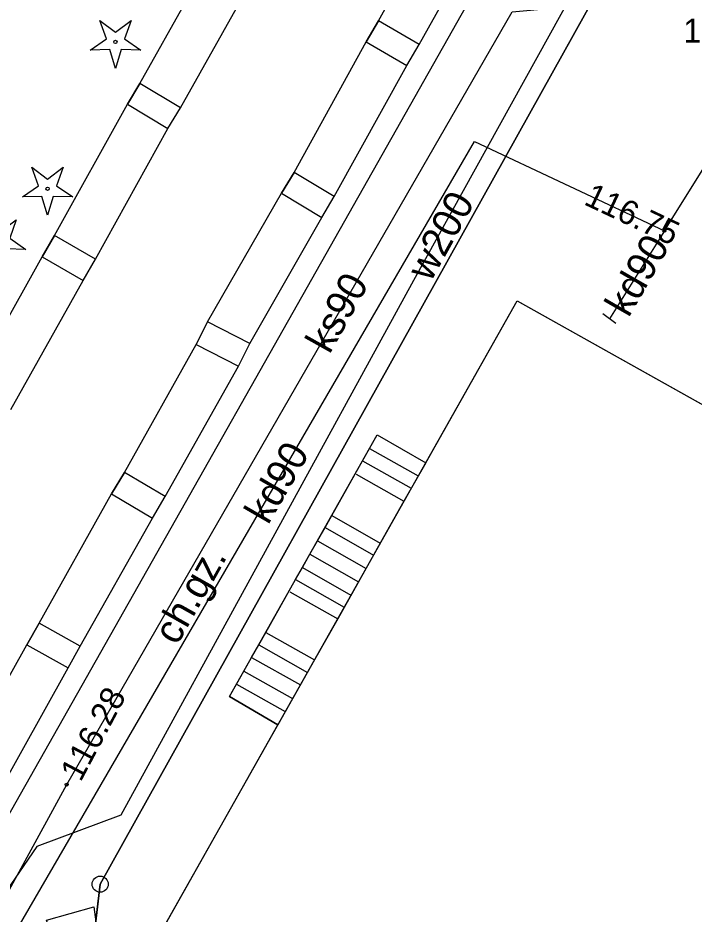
# Model space of a CAD drawing. Extents: x 6434771 to 6436222, y 5663454 to 5664782.
# Drawn here: x 6435361.05 to 6435382.1, y 5664076.18 to 5664104.09 of the extents above; entities that cross this region are included whole.
import ezdxf

# ---------------------------------------------------------------- set-up
doc = ezdxf.new("R2010")
doc.units = 0
for name, color, linetype in [('Warstwa 1', 7, 'Continuous'), ('Warstwa 10', 7, 'Continuous'), ('Warstwa 12', 7, 'Continuous'), ('Warstwa 13', 7, 'Continuous'), ('Warstwa 14', 7, 'Continuous'), ('Warstwa 20', 7, 'Continuous'), ('Warstwa 25', 7, 'Continuous'), ('Warstwa 36', 7, 'Continuous'), ('Warstwa 5', 7, 'Continuous'), ('Warstwa 6', 7, 'Continuous'), ('Warstwa 7', 7, 'Continuous'), ('Warstwa 9', 7, 'Continuous')]:
    doc.layers.add(name, color=color, linetype=linetype)

msp = doc.modelspace()

# ---------------------------------------------------------------- linework, layer by layer
at = {"layer": 'Warstwa 1'}
for p, q in [((6435363.609, 5664077.113), (6435387.426, 5664119.857)), ((6435363.609, 5664077.113), (6435387.426, 5664119.857)), ((6435362.895, 5664071.011), (6435363.609, 5664077.113)), ((6435362.895, 5664071.011), (6435363.609, 5664077.113))]:
    msp.add_line(p, q, dxfattribs=at)
for points in [[(6435371.89, 5664103.346), (6435373.156, 5664102.608), (6435373.539, 5664103.266), (6435372.274, 5664104.005)], [(6435364.461, 5664101.405), (6435365.716, 5664100.647), (6435366.108, 5664101.296), (6435364.849, 5664102.056)], [(6435369.26, 5664098.637), (6435370.51, 5664097.878), (6435370.901, 5664098.527), (6435369.654, 5664099.284)], [(6435361.804, 5664096.649), (6435363.081, 5664095.916), (6435363.464, 5664096.584), (6435362.187, 5664097.315)], [(6435394.97, 5664053.023), (6435362.88, 5664070.98), (6435376.59, 5664095.28), (6435408.677, 5664077.313), (6435406.028, 5664072.701), (6435401.224, 5664064.098)], [(6435366.596, 5664093.923), (6435367.916, 5664093.249), (6435368.273, 5664093.952), (6435366.954, 5664094.626)], [(6435363.962, 5664089.269), (6435365.236, 5664088.514), (6435365.636, 5664089.184), (6435364.362, 5664089.94)], [(6435361.327, 5664084.569), (6435362.612, 5664083.851), (6435362.99, 5664084.525), (6435361.705, 5664085.243)], [(6435363.41, 5664076.405), (6435363.53, 5664075.554), (6435362.176, 5664075.24), (6435361.94, 5664075.995)]]:
    msp.add_lwpolyline(points, close=True, dxfattribs=at)
at = {"layer": 'Warstwa 10'}
for points in [[(6435363.3, 5664103.093), (6435363.802, 5664103.44), (6435363.6, 5664104.016), (6435364.085, 5664103.646), (6435364.57, 5664104.016), (6435364.368, 5664103.44), (6435364.87, 5664103.093), (6435364.26, 5664103.107), (6435364.085, 5664102.523), (6435363.91, 5664103.107)], [(6435361.185, 5664098.519), (6435361.687, 5664098.866), (6435361.485, 5664099.442), (6435361.97, 5664099.072), (6435362.455, 5664099.442), (6435362.253, 5664098.866), (6435362.755, 5664098.519), (6435362.145, 5664098.533), (6435361.97, 5664097.949), (6435361.795, 5664098.533)], [(6435359.725, 5664096.886), (6435360.227, 5664097.233), (6435360.025, 5664097.809), (6435360.51, 5664097.439), (6435360.995, 5664097.809), (6435360.793, 5664097.233), (6435361.295, 5664096.886), (6435360.685, 5664096.9), (6435360.51, 5664096.316), (6435360.335, 5664096.9)]]:
    msp.add_lwpolyline(points, close=True, dxfattribs=at)
for centre, radius in [((6435364.085, 5664103.348), 0.05), ((6435361.97, 5664098.774), 0.05), ((6435363.609, 5664077.113), 0.25)]:
    msp.add_circle(centre, radius, dxfattribs=at)
at = {"layer": 'Warstwa 12'}
msp.add_lwpolyline([(6435391.44, 5664128.52), (6435391.04, 5664127.74), (6435386.76, 5664120.11), (6435373.37, 5664095.92), (6435364.25, 5664079.26), (6435361.64, 5664078.29), (6435360.56, 5664076.71), (6435360.41, 5664072.68), (6435355.59, 5664063.46), (6435354.12, 5664060.68), (6435353.83, 5664060.26)], dxfattribs=at)
at = {"layer": 'Warstwa 14'}
for centre in [(6435381.179, 5664097.464), (6435362.566, 5664080.216)]:
    msp.add_circle(centre, 0.045, dxfattribs=at)
at = {"layer": 'Warstwa 20'}
msp.add_line((6435379.669, 5664094.575), (6435379.267, 5664094.873), dxfattribs=at)
at = {"layer": 'Warstwa 36'}
for points in [[(6435369.141, 5664082.078), (6435367.64, 5664082.96), (6435372.24, 5664091.11), (6435373.747, 5664090.24)], [(6435372, 5664090.686), (6435373.516, 5664089.831)], [(6435371.782, 5664090.299), (6435373.298, 5664089.444)], [(6435373.747, 5664090.24), (6435373.07, 5664089.04), (6435372.333, 5664087.734), (6435371.006, 5664085.382), (6435370.282, 5664084.099), (6435369.141, 5664082.078)], [(6435371.58, 5664089.88), (6435373.07, 5664089.04)], [(6435370.821, 5664088.595), (6435372.333, 5664087.734)], [(6435370.612, 5664088.225), (6435372.124, 5664087.364)], [(6435370.378, 5664087.811), (6435371.89, 5664086.95)], [(6435370.141, 5664087.391), (6435371.653, 5664086.53)], [(6435369.907, 5664086.976), (6435371.419, 5664086.115)], [(6435369.695, 5664086.601), (6435371.207, 5664085.739)], [(6435369.52, 5664086.22), (6435371.006, 5664085.382)], [(6435368.765, 5664084.954), (6435370.282, 5664084.099)], [(6435368.545, 5664084.563), (6435370.061, 5664083.708)], [(6435368.326, 5664084.176), (6435369.843, 5664083.321)], [(6435368.085, 5664083.748), (6435369.601, 5664082.893)], [(6435367.858, 5664083.346), (6435369.374, 5664082.491)]]:
    msp.add_lwpolyline(points, dxfattribs=at)
at = {"layer": 'Warstwa 5'}
for p, q in [((6435357, 5664072.63), (6435384.666, 5664121.523)), ((6435373.539, 5664103.266), (6435375.821, 5664107.354)), ((6435364.849, 5664102.056), (6435367.102, 5664106.067)), ((6435373.156, 5664102.608), (6435373.539, 5664103.266)), ((6435370.901, 5664098.527), (6435373.156, 5664102.608)), ((6435364.461, 5664101.405), (6435364.849, 5664102.056)), ((6435362.187, 5664097.315), (6435364.461, 5664101.405)), ((6435370.51, 5664097.878), (6435370.901, 5664098.527)), ((6435368.273, 5664093.952), (6435370.51, 5664097.878)), ((6435361.804, 5664096.649), (6435362.187, 5664097.315)), ((6435359.537, 5664092.598), (6435361.804, 5664096.649)), ((6435367.916, 5664093.249), (6435368.273, 5664093.952)), ((6435365.636, 5664089.184), (6435367.916, 5664093.249)), ((6435365.236, 5664088.514), (6435365.636, 5664089.184)), ((6435362.99, 5664084.525), (6435365.236, 5664088.514)), ((6435362.612, 5664083.851), (6435362.99, 5664084.525)), ((6435360.393, 5664079.877), (6435362.612, 5664083.851))]:
    msp.add_line(p, q, dxfattribs=at)
at = {"layer": 'Warstwa 6'}
for points in [[(6435350.11, 5664128.65), (6435358.36, 5664122.94), (6435360.1, 5664121), (6435360.91, 5664119.36), (6435360.69, 5664117.2), (6435341.9, 5664083.04), (6435340.99, 5664083.52), (6435337.33, 5664077.34), (6435359.421, 5664064.863), (6435362.895, 5664071.011), (6435363.609, 5664077.113), (6435387.426, 5664119.857)], [(6435387.426, 5664119.857), (6435363.609, 5664077.113), (6435362.895, 5664071.011), (6435359.421, 5664064.863), (6435337.33, 5664077.34), (6435307.31, 5664022.93), (6435223.26, 5664070.16)]]:
    msp.add_lwpolyline(points, dxfattribs=at)
at = {"layer": 'Warstwa 7'}
for points in [[(6435364.914, 5664014.555), (6435357.033, 5664043.581), (6435350.263, 5664057.673), (6435362.566, 5664080.216), (6435376.437, 5664104.279), (6435385.959, 5664105.164), (6435404.244, 5664118.774), (6435419.072, 5664130.076), (6435424.534, 5664126.949), (6435442.088, 5664117.237), (6435456.234, 5664108.526), (6435461.909, 5664105.538), (6435468.455, 5664101.919), (6435471.349, 5664107.174)], [(6435360.08, 5664074.1), (6435375.27, 5664100.25), (6435381.179, 5664097.464), (6435385.499, 5664104.38), (6435404.392, 5664118.612), (6435419.007, 5664129.726), (6435424.192, 5664126.774), (6435441.773, 5664116.841), (6435456.161, 5664108.277), (6435461.837, 5664105.409), (6435468.412, 5664101.629), (6435471.518, 5664107.072)], [(6435381.179, 5664097.464), (6435379.468, 5664094.724)]]:
    msp.add_lwpolyline(points, dxfattribs=at)
at = {"layer": 'Warstwa 9'}
for p, q in [((6435357, 5664072.63), (6435384.666, 5664121.523)), ((6435372.274, 5664104.005), (6435374.549, 5664108.081)), ((6435366.108, 5664101.296), (6435368.395, 5664105.365)), ((6435371.89, 5664103.346), (6435372.274, 5664104.005)), ((6435369.654, 5664099.284), (6435371.89, 5664103.346)), ((6435365.716, 5664100.647), (6435366.108, 5664101.296)), ((6435363.464, 5664096.584), (6435365.716, 5664100.647)), ((6435369.26, 5664098.637), (6435369.654, 5664099.284)), ((6435366.954, 5664094.626), (6435369.26, 5664098.637)), ((6435363.081, 5664095.916), (6435363.464, 5664096.584)), ((6435360.827, 5664091.901), (6435363.081, 5664095.916)), ((6435373.747, 5664090.24), (6435376.59, 5664095.28)), ((6435376.59, 5664095.28), (6435408.677, 5664077.313)), ((6435366.596, 5664093.923), (6435366.954, 5664094.626)), ((6435364.362, 5664089.94), (6435366.596, 5664093.923)), ((6435372.001, 5664090.686), (6435372.24, 5664091.11)), ((6435372.24, 5664091.11), (6435373.747, 5664090.24)), ((6435371.782, 5664090.299), (6435372.001, 5664090.686)), ((6435370.821, 5664088.595), (6435371.782, 5664090.299)), ((6435363.962, 5664089.269), (6435364.362, 5664089.94)), ((6435361.705, 5664085.243), (6435363.962, 5664089.269)), ((6435370.612, 5664088.225), (6435370.821, 5664088.595)), ((6435370.378, 5664087.811), (6435370.612, 5664088.225)), ((6435370.141, 5664087.391), (6435370.378, 5664087.811)), ((6435369.907, 5664086.976), (6435370.141, 5664087.391)), ((6435369.695, 5664086.601), (6435369.907, 5664086.976)), ((6435368.765, 5664084.954), (6435369.695, 5664086.601)), ((6435361.327, 5664084.569), (6435361.705, 5664085.243)), ((6435368.545, 5664084.563), (6435368.765, 5664084.954)), ((6435359.093, 5664080.595), (6435361.327, 5664084.569)), ((6435368.326, 5664084.176), (6435368.545, 5664084.563)), ((6435368.085, 5664083.748), (6435368.326, 5664084.176)), ((6435367.858, 5664083.346), (6435368.085, 5664083.748)), ((6435367.64, 5664082.96), (6435367.858, 5664083.346)), ((6435367.64, 5664082.96), (6435369.141, 5664082.078)), ((6435362.88, 5664070.98), (6435369.141, 5664082.078))]:
    msp.add_line(p, q, dxfattribs=at)

# ---------------------------------------------------------------- texts
at = {"layer": 'Warstwa 13'}
msp.add_text('w200', height=0.9, rotation=61.0372, dxfattribs=at).set_placement((6435373.898, 5664095.84))
at = {"layer": 'Warstwa 14'}
for s, rotation, p in [('116.75', 334.7563, (6435378.638, 5664098.3)), ('116.28', 62.0685, (6435362.998, 5664080.271))]:
    msp.add_text(s, height=0.75, rotation=rotation, dxfattribs=at).set_placement(p)
at = {"layer": 'Warstwa 25'}
msp.add_text('116.73', height=0.75, dxfattribs=at).set_placement((6435381.771, 5664103.322))
at = {"layer": 'Warstwa 7'}
for s, rotation, p in [('kd90', 60.1606, (6435380.064, 5664094.734)), ('ks90', 60.7335, (6435370.751, 5664093.595)), ('kd90', 59.8512, (6435368.837, 5664088.28))]:
    msp.add_text(s, height=0.9, rotation=rotation, dxfattribs=at).set_placement(p)
at = {"layer": 'Warstwa 9'}
msp.add_text('ch.gz.', height=0.9, rotation=60.5674, dxfattribs=at).set_placement((6435366.003, 5664084.523))

doc.saveas('drawing.dxf')
